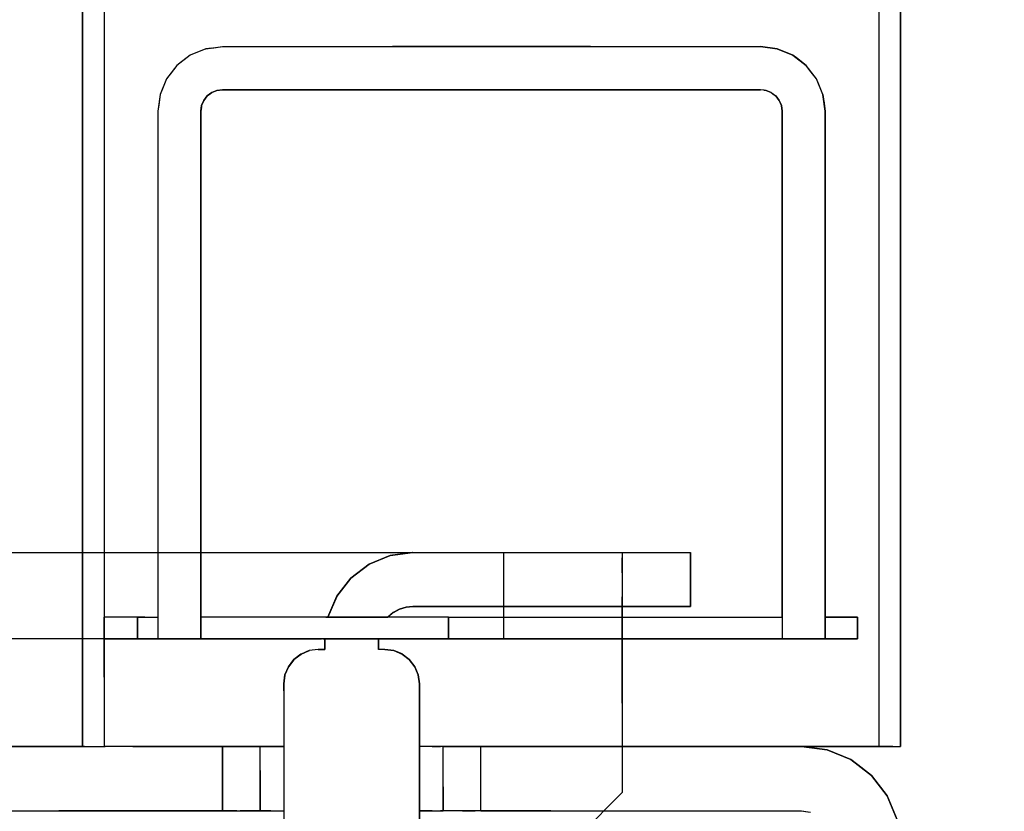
# Model space of a CAD drawing. Extents: x -805 to 3526, y -961 to 1039.
# Tile 308 of 473: x 1259.8991 to 1259.9448, y 31.6318 to 31.6686. Entities that reach past the tile are written whole.
import ezdxf

# ---------------------------------------------------------------- set-up
doc = ezdxf.new("R2010")
doc.units = 0
doc.linetypes.add('AUSGEZOGEN', pattern=[2, 1, 1])
doc.layers.get('0').update_dxf_attribs({"color": 251})
doc.layers.add('TTK-B-Bestand', color=252, linetype='Continuous', lineweight=35)
for name, color, linetype in [('TTK-P-Aufzug', 251, 'Continuous'), ('TTK-P-Bahnsteig', 12, 'Continuous'), ('TTK-P-TEXT', 12, 'AUSGEZOGEN')]:
    doc.layers.add(name, color=color, linetype=linetype)
doc.styles.add('AKG DIN 6776', font='AKG_DIN67.TTF')
doc.dimstyles.new('TTK$6', dxfattribs={"dimtxt": 2.5, "dimasz": 2.5, "dimexe": 3.5, "dimexo": 0.1, "dimgap": 1, "dimtad": 1, "dimzin": 0, "dimtxsty": 'AKG DIN 6776', "dimblk": 'OBLIQUE', "dimcen": -0.09, "dimdle": 3, "dimse1": 1, "dimse2": 1, "dimclrd": 256, "dimclre": 256, "dimclrt": 256, "dimadec": 3, "dimazin": 0, "dimtfac": 1, "dimtofl": 0, "dimtmove": 0, "dimatfit": 3, "dimldrblk": 'OBLIQUE', "dimfxl": 7, "dimfxlon": 1, "dimtolj": 1, "dimtzin": 0, "dimlwd": -1, "dimlwe": -1, "dimarcsym": 0})

# ---------------------------------------------------------------- blocks, each defined once
blk = doc.blocks.new('*D549')
at = {"layer": 'DEFPOINTS', "color": 0}
for p in [(1594.653013, 36.73973), (1594.306234, 36.575236), (8.223304, 0)]:
    blk.add_point(p, dxfattribs=at)
at = {"layer": 'TTK-B-Bestand', "insert": (1594.109263, 36.98348), "char_height": 0.25, "attachment_point": 5, "style": 'AKG DIN 6776'}
blk.add_mtext('\\A1;36,588', dxfattribs=at)
blk = doc.blocks.new('_OBLIQUE')
at = {"color": 0, "linetype": 'ByBlock'}
blk.add_line((-0.5, -0.5), (0.5, 0.5), dxfattribs=at)
blk = doc.blocks.new('*D548')
at = {"layer": 'DEFPOINTS', "color": 0}
for p in [(1585.536598, 36.770612), (1585.045877, 36.613991), (-0.868111, 0.030883)]:
    blk.add_point(p, dxfattribs=at)
at = {"layer": 'TTK-B-Bestand', "insert": (1585.017848, 37.014362), "char_height": 0.25, "attachment_point": 5, "style": 'AKG DIN 6776'}
blk.add_mtext('\\A1;36,621', dxfattribs=at)
blk = doc.blocks.new('*D536')
at = {"layer": 'DEFPOINTS', "color": 0}
for p in [(1593.426387, 36.652234), (1593.909511, 36.652234), (733.065924, 0.107127)]:
    blk.add_point(p, dxfattribs=at)
at = {"layer": 'TTK-P-TEXT', "insert": (1594.453782, 36.895984), "char_height": 0.25, "attachment_point": 5, "style": 'AKG DIN 6776'}
blk.add_mtext('\\A1;36,589', dxfattribs=at)
blk = doc.blocks.new('STS26_1000_2100 - STS26_1000_2100-V1-41')
for p, q in [((1152.623, 4960), (1152.623, 5210)), ((1189.623, 5210), (1189.623, 4960)), ((1190.623, 5210), (1190.623, 4960)), ((1153.623, 5195.6), (1153.623, 4960)), ((1189.623, 5139.99), (1189.623, 4966)), ((1152.623, 5138.753), (1152.623, 4960)), ((1190.623, 4960), (1190.623, 5138.753)), ((1153.623, 5045.435), (1153.623, 4960)), ((1158.346, 4992.398), (1157.623, 4992.098)), ((1157.623, 4992.098), (1158.346, 4992.398)), ((1157.623, 4992.098), (1158.083, 4992.289)), ((1158.083, 4992.289), (1158.346, 4992.398)), ((1159.123, 4992.5), (1158.346, 4992.398)), ((1158.346, 4992.398), (1159.123, 4992.5)), ((1158.346, 4992.398), (1158.84, 4992.463)), ((1158.84, 4992.463), (1159.123, 4992.5)), ((1184.123, 4992.5), (1159.123, 4992.5)), ((1167.016, 4992.5), (1159.123, 4992.5)), ((1184.123, 4992.5), (1159.123, 4992.5)), ((1167.016, 4992.5), (1176.102, 4992.5)), ((1176.102, 4992.5), (1176.23, 4992.5)), ((1184.123, 4992.5), (1176.23, 4992.5)), ((1184.899, 4992.398), (1184.123, 4992.5)), ((1184.617, 4992.435), (1184.123, 4992.5)), ((1184.899, 4992.398), (1184.123, 4992.5)), ((1184.617, 4992.435), (1184.899, 4992.398)), ((1184.899, 4992.398), (1185.623, 4992.098)), ((1184.899, 4992.398), (1185.36, 4992.207)), ((1184.899, 4992.398), (1185.623, 4992.098)), ((1185.36, 4992.207), (1185.623, 4992.098)), ((1157.623, 4992.098), (1157.001, 4991.621)), ((1157.001, 4991.621), (1157.623, 4992.098)), ((1157.001, 4991.621), (1157.397, 4991.925)), ((1157.397, 4991.925), (1157.623, 4992.098)), ((1185.623, 4992.098), (1186.244, 4991.621)), ((1185.623, 4992.098), (1186.018, 4991.795)), ((1185.623, 4992.098), (1186.244, 4991.621)), ((1186.018, 4991.795), (1186.244, 4991.621)), ((1156.525, 4991), (1157.001, 4991.621)), ((1156.525, 4991), (1157.001, 4991.621)), ((1156.525, 4991), (1156.828, 4991.395)), ((1156.828, 4991.395), (1157.001, 4991.621)), ((1186.244, 4991.621), (1186.721, 4991)), ((1186.244, 4991.621), (1186.547, 4991.226)), ((1186.244, 4991.621), (1186.721, 4991)), ((1156.225, 4990.276), (1156.525, 4991)), ((1156.225, 4990.276), (1156.525, 4991)), ((1156.416, 4990.737), (1156.525, 4991)), ((1186.547, 4991.226), (1186.721, 4991)), ((1186.721, 4991), (1187.02, 4990.276)), ((1186.721, 4991), (1186.911, 4990.539)), ((1186.721, 4991), (1187.02, 4990.276)), ((1156.225, 4990.276), (1156.416, 4990.737)), ((1158.623, 4990.366), (1158.416, 4990.207)), ((1158.623, 4990.366), (1158.416, 4990.207)), ((1158.623, 4990.366), (1158.491, 4990.265)), ((1158.623, 4990.366), (1158.864, 4990.466)), ((1158.864, 4990.466), (1158.623, 4990.366)), ((1158.71, 4990.402), (1158.623, 4990.366)), ((1158.864, 4990.466), (1158.71, 4990.402)), ((1158.864, 4990.466), (1159.123, 4990.5)), ((1158.864, 4990.466), (1159.123, 4990.5)), ((1158.958, 4990.478), (1158.864, 4990.466)), ((1158.958, 4990.478), (1159.123, 4990.5)), ((1159.123, 4990.5), (1184.123, 4990.5)), ((1184.123, 4990.5), (1159.123, 4990.5)), ((1159.123, 4990.5), (1167.016, 4990.5)), ((1167.143, 4990.5), (1167.016, 4990.5)), ((1176.23, 4990.5), (1167.143, 4990.5)), ((1184.123, 4990.5), (1176.23, 4990.5)), ((1184.123, 4990.5), (1184.381, 4990.466)), ((1184.381, 4990.466), (1184.123, 4990.5)), ((1184.217, 4990.488), (1184.123, 4990.5)), ((1184.381, 4990.466), (1184.217, 4990.488)), ((1184.381, 4990.466), (1184.623, 4990.366)), ((1184.623, 4990.366), (1184.381, 4990.466)), ((1184.469, 4990.43), (1184.381, 4990.466)), ((1184.623, 4990.366), (1184.469, 4990.43)), ((1184.623, 4990.366), (1184.83, 4990.207)), ((1184.83, 4990.207), (1184.623, 4990.366)), ((1184.698, 4990.308), (1184.623, 4990.366)), ((1186.911, 4990.539), (1187.02, 4990.276)), ((1156.123, 4989.5), (1156.225, 4990.276)), ((1156.225, 4990.276), (1156.123, 4989.5)), ((1156.188, 4989.994), (1156.123, 4989.5)), ((1156.188, 4989.994), (1156.225, 4990.276)), ((1158.257, 4990), (1158.157, 4989.759)), ((1158.257, 4990), (1158.157, 4989.759)), ((1158.257, 4990), (1158.193, 4989.846)), ((1158.257, 4990), (1158.416, 4990.207)), ((1158.416, 4990.207), (1158.257, 4990)), ((1158.314, 4990.075), (1158.257, 4990)), ((1158.416, 4990.207), (1158.314, 4990.075)), ((1158.491, 4990.265), (1158.416, 4990.207)), ((1184.83, 4990.207), (1184.698, 4990.308)), ((1184.83, 4990.207), (1184.989, 4990)), ((1184.989, 4990), (1184.83, 4990.207)), ((1184.887, 4990.132), (1184.83, 4990.207)), ((1184.989, 4990), (1184.887, 4990.132)), ((1184.989, 4990), (1185.089, 4989.759)), ((1185.089, 4989.759), (1184.989, 4990)), ((1185.025, 4989.912), (1184.989, 4990)), ((1185.089, 4989.759), (1185.025, 4989.912)), ((1187.02, 4990.276), (1187.123, 4989.5)), ((1187.02, 4990.276), (1187.085, 4989.782)), ((1187.02, 4990.276), (1187.123, 4989.5)), ((1156.123, 4966), (1156.123, 4989.5)), ((1156.123, 4989.5), (1156.123, 4966)), ((1156.123, 4976.858), (1156.123, 4989.5)), ((1158.123, 4989.5), (1158.157, 4989.759)), ((1158.157, 4989.759), (1158.123, 4989.5)), ((1158.135, 4989.594), (1158.123, 4989.5)), ((1158.123, 4966), (1158.123, 4989.5)), ((1158.123, 4989.5), (1158.123, 4967.362)), ((1158.123, 4989.5), (1158.123, 4966)), ((1158.157, 4989.759), (1158.135, 4989.594)), ((1158.193, 4989.846), (1158.157, 4989.759)), ((1185.123, 4989.5), (1185.089, 4989.759)), ((1185.101, 4989.665), (1185.089, 4989.759)), ((1185.089, 4989.759), (1185.123, 4989.5)), ((1185.101, 4989.665), (1185.123, 4989.5)), ((1185.123, 4966), (1185.123, 4989.5)), ((1185.123, 4989.5), (1185.123, 4966)), ((1185.123, 4989.5), (1185.123, 4980.883)), ((1187.085, 4989.782), (1187.123, 4989.5)), ((1187.123, 4989.5), (1187.123, 4966)), ((1187.123, 4989.5), (1187.123, 4974.411)), ((1187.123, 4989.5), (1187.123, 4966)), ((1185.123, 4980.883), (1185.123, 4966)), ((1156.123, 4976.858), (1156.123, 4966)), ((1187.123, 4974.411), (1187.123, 4966)), ((1175.273, 4969), (1162.373, 4969)), ((1175.273, 4969), (1162.373, 4969)), ((1162.373, 4969), (1162.373, 4966.5)), ((1162.609, 4969), (1162.373, 4969)), ((1162.373, 4966.546), (1162.373, 4969)), ((1162.373, 4969), (1162.373, 4966.5)), ((1175.273, 4969), (1162.609, 4969)), ((1176.326, 4968.862), (1175.273, 4969)), ((1175.292, 4968.997), (1175.273, 4969)), ((1176.326, 4968.862), (1175.273, 4969)), ((1176.326, 4968.862), (1175.273, 4969)), ((1175.273, 4969), (1176.326, 4968.862)), ((1175.273, 4969), (1176.326, 4968.862)), ((1176.326, 4968.862), (1175.273, 4969)), ((1175.292, 4968.997), (1176.326, 4968.862)), ((1177.309, 4968.459), (1176.326, 4968.862)), ((1176.344, 4968.855), (1176.326, 4968.862)), ((1176.326, 4968.862), (1177.309, 4968.459)), ((1177.309, 4968.459), (1176.326, 4968.862)), ((1176.326, 4968.862), (1177.309, 4968.459)), ((1176.326, 4968.862), (1177.309, 4968.459)), ((1176.326, 4968.862), (1177.309, 4968.459)), ((1176.344, 4968.855), (1177.309, 4968.459)), ((1178.155, 4967.816), (1177.309, 4968.459)), ((1177.324, 4968.447), (1177.309, 4968.459)), ((1177.309, 4968.459), (1178.155, 4967.816)), ((1177.324, 4968.447), (1178.155, 4967.816)), ((1178.807, 4966.978), (1178.155, 4967.816)), ((1178.167, 4967.801), (1178.155, 4967.816)), ((1178.155, 4967.816), (1178.807, 4966.978)), ((1178.167, 4967.801), (1178.807, 4966.978)), ((1158.123, 4967.362), (1158.123, 4966)), ((1162.373, 4966.546), (1162.373, 4966.5)), ((1179.222, 4966), (1178.807, 4966.978)), ((1178.815, 4966.96), (1178.807, 4966.978)), ((1178.807, 4966.978), (1179.222, 4966)), ((1178.815, 4966.96), (1179.222, 4966)), ((1175.273, 4966.5), (1162.373, 4966.5)), ((1162.373, 4966.5), (1175.273, 4966.5)), ((1175.036, 4966.5), (1162.373, 4966.5)), ((1175.273, 4966.5), (1175.036, 4966.5)), ((1175.595, 4966.467), (1175.273, 4966.5)), ((1175.59, 4966.468), (1175.273, 4966.5)), ((1175.273, 4966.5), (1175.595, 4966.467)), ((1175.273, 4966.5), (1175.595, 4966.467)), ((1175.273, 4966.5), (1175.595, 4966.467)), ((1175.273, 4966.5), (1175.595, 4966.467)), ((1175.273, 4966.5), (1175.595, 4966.467)), ((1175.595, 4966.467), (1175.59, 4966.468)), ((1175.905, 4966.37), (1175.595, 4966.467)), ((1175.899, 4966.371), (1175.595, 4966.467)), ((1175.595, 4966.467), (1175.905, 4966.37)), ((1175.905, 4966.37), (1175.899, 4966.371)), ((1176.189, 4966.212), (1175.905, 4966.37)), ((1176.183, 4966.215), (1175.905, 4966.37)), ((1175.905, 4966.37), (1176.189, 4966.212)), ((1176.189, 4966.212), (1176.183, 4966.215)), ((1176.43, 4966.004), (1176.189, 4966.212)), ((1176.189, 4966.212), (1176.435, 4966)), ((1176.189, 4966.212), (1176.435, 4966)), ((1154.623, 4966), (1154.623, 4965)), ((1154.623, 4965.889), (1154.623, 4966)), ((1154.623, 4965), (1154.623, 4966)), ((1154.623, 4966), (1156.123, 4966)), ((1156.123, 4966), (1154.623, 4966)), ((1155.955, 4966), (1154.623, 4966)), ((1154.623, 4965.889), (1154.623, 4965)), ((1155.955, 4966), (1156.123, 4966)), ((1156.123, 4966), (1156.123, 4965)), ((1156.123, 4965), (1156.123, 4966)), ((1158.123, 4966), (1158.123, 4965)), ((1173.623, 4966), (1158.123, 4966)), ((1171.895, 4966), (1158.123, 4966)), ((1173.623, 4966), (1158.123, 4966)), ((1158.123, 4966), (1158.123, 4965)), ((1173.623, 4966), (1171.895, 4966)), ((1173.623, 4966), (1176.06, 4966)), ((1173.623, 4966), (1176.435, 4966)), ((1173.623, 4966), (1176.435, 4966)), ((1173.623, 4966), (1173.623, 4965)), ((1173.623, 4965), (1173.623, 4966)), ((1176.06, 4966), (1176.435, 4966)), ((1176.43, 4966.004), (1176.435, 4966)), ((1176.435, 4966), (1179.222, 4966)), ((1179.222, 4966), (1176.435, 4966)), ((1179.321, 4966), (1179.222, 4966)), ((1179.222, 4966), (1185.123, 4966)), ((1179.222, 4966), (1185.123, 4966)), ((1179.321, 4966), (1181.756, 4966)), ((1181.756, 4966), (1185.123, 4966)), ((1185.123, 4966), (1185.123, 4965)), ((1185.123, 4965), (1185.123, 4966)), ((1187.123, 4966), (1187.123, 4965)), ((1187.73, 4966), (1187.123, 4966)), ((1188.073, 4966), (1187.123, 4966)), ((1188.073, 4966), (1187.123, 4966)), ((1187.123, 4966), (1187.123, 4965)), ((1187.73, 4966), (1188.073, 4966)), ((1188.073, 4965), (1188.073, 4966)), ((1188.073, 4966), (1189.623, 4966)), ((1188.073, 4966), (1189.063, 4966)), ((1188.073, 4966), (1189.623, 4966)), ((1188.073, 4966), (1188.073, 4965)), ((1189.063, 4966), (1189.623, 4966)), ((1189.623, 4965), (1189.623, 4966)), ((1189.623, 4965), (1189.623, 4966)), ((1156.123, 4965), (1154.623, 4965)), ((1154.79, 4965), (1154.623, 4965)), ((1154.623, 4965), (1156.123, 4965)), ((1154.79, 4965), (1156.123, 4965)), ((1158.123, 4965), (1156.123, 4965)), ((1156.345, 4965), (1156.123, 4965)), ((1156.123, 4965), (1158.123, 4965)), ((1156.345, 4965), (1158.123, 4965)), ((1158.123, 4965), (1173.623, 4965)), ((1159.85, 4965), (1158.123, 4965)), ((1173.623, 4965), (1158.123, 4965)), ((1159.85, 4965), (1173.623, 4965)), ((1173.623, 4965), (1185.123, 4965)), ((1174.038, 4965), (1173.623, 4965)), ((1173.623, 4965), (1185.123, 4965)), ((1176.437, 4965), (1174.038, 4965)), ((1176.8, 4965), (1176.437, 4965)), ((1176.869, 4965), (1176.8, 4965)), ((1179.371, 4965), (1176.869, 4965)), ((1176.871, 4964.967), (1176.869, 4965)), ((1179.371, 4965), (1176.869, 4965)), ((1176.869, 4965), (1179.371, 4965)), ((1176.869, 4965), (1179.371, 4965)), ((1179.371, 4965), (1176.869, 4965)), ((1176.871, 4964.967), (1176.869, 4965)), ((1176.871, 4964.967), (1176.869, 4965)), ((1176.871, 4964.967), (1176.869, 4965)), ((1176.869, 4965), (1176.871, 4964.967)), ((1176.871, 4964.967), (1176.869, 4965)), ((1179.371, 4965), (1176.869, 4965)), ((1176.871, 4964.967), (1176.869, 4965)), ((1176.872, 4964.933), (1176.871, 4964.967)), ((1176.872, 4964.933), (1176.871, 4964.967)), ((1176.872, 4964.933), (1176.871, 4964.967)), ((1176.872, 4964.933), (1176.871, 4964.967)), ((1176.871, 4964.967), (1176.872, 4964.933)), ((1176.871, 4964.967), (1176.871, 4964.967)), ((1176.872, 4964.934), (1176.871, 4964.967)), ((1176.872, 4964.933), (1176.871, 4964.967)), ((1176.872, 4964.934), (1176.872, 4964.933)), ((1176.872, 4964.933), (1176.873, 4964.9)), ((1176.873, 4964.901), (1176.872, 4964.933)), ((1176.873, 4964.9), (1176.872, 4964.933)), ((1176.873, 4964.901), (1176.873, 4964.9)), ((1176.873, 4964.9), (1176.873, 4964.5)), ((1176.873, 4964.9), (1176.873, 4964.507)), ((1176.873, 4964.5), (1176.873, 4964.9)), ((1179.372, 4964.967), (1179.371, 4965)), ((1179.467, 4965), (1179.371, 4965)), ((1179.372, 4964.967), (1179.371, 4965)), ((1179.372, 4964.967), (1179.371, 4965)), ((1179.372, 4964.967), (1179.371, 4965)), ((1179.371, 4964.999), (1179.371, 4965)), ((1179.372, 4964.967), (1179.371, 4965)), ((1179.372, 4964.967), (1179.371, 4965)), ((1179.373, 4964.9), (1179.371, 4965)), ((1179.373, 4964.9), (1179.371, 4965)), ((1179.371, 4964.999), (1179.372, 4964.967)), ((1179.372, 4964.933), (1179.372, 4964.967)), ((1179.372, 4964.933), (1179.372, 4964.967)), ((1179.372, 4964.933), (1179.372, 4964.967)), ((1179.372, 4964.933), (1179.372, 4964.967)), ((1179.372, 4964.967), (1179.372, 4964.966)), ((1179.372, 4964.967), (1179.372, 4964.933)), ((1179.372, 4964.933), (1179.372, 4964.967)), ((1179.372, 4964.966), (1179.372, 4964.933)), ((1179.372, 4964.933), (1179.372, 4964.933)), ((1179.372, 4964.933), (1179.373, 4964.9)), ((1179.372, 4964.933), (1179.373, 4964.9)), ((1179.372, 4964.933), (1179.373, 4964.9)), ((1179.373, 4964.9), (1179.373, 4964.893)), ((1179.373, 4964.9), (1179.373, 4964.5)), ((1179.373, 4964.5), (1179.373, 4964.9)), ((1179.373, 4964.893), (1179.373, 4964.5)), ((1179.467, 4965), (1179.501, 4965)), ((1179.501, 4965), (1179.517, 4965)), ((1179.543, 4965), (1179.517, 4965)), ((1189.623, 4965), (1179.543, 4965)), ((1187.123, 4965), (1185.123, 4965)), ((1185.123, 4965), (1187.123, 4965)), ((1187.123, 4965), (1188.073, 4965)), ((1188.073, 4965), (1187.123, 4965)), ((1188.073, 4965), (1189.623, 4965)), ((1188.073, 4965), (1189.623, 4965)), ((1189.623, 4963.206), (1189.623, 4965)), ((1175.773, 4964.286), (1175.441, 4964.031)), ((1175.441, 4964.031), (1175.773, 4964.286)), ((1175.441, 4964.031), (1175.773, 4964.286)), ((1175.441, 4964.031), (1175.773, 4964.286)), ((1175.441, 4964.031), (1175.773, 4964.286)), ((1175.773, 4964.286), (1175.441, 4964.031)), ((1175.447, 4964.036), (1175.773, 4964.286)), ((1175.773, 4964.286), (1176.159, 4964.445)), ((1176.159, 4964.445), (1175.773, 4964.286)), ((1175.78, 4964.289), (1175.773, 4964.286)), ((1175.78, 4964.289), (1176.159, 4964.445)), ((1176.159, 4964.445), (1176.573, 4964.5)), ((1176.573, 4964.5), (1176.159, 4964.445)), ((1176.166, 4964.446), (1176.159, 4964.445)), ((1176.166, 4964.446), (1176.573, 4964.5)), ((1176.573, 4964.5), (1176.873, 4964.5)), ((1176.573, 4964.5), (1176.873, 4964.5)), ((1176.578, 4964.5), (1176.573, 4964.5)), ((1176.578, 4964.5), (1176.873, 4964.5)), ((1176.873, 4964.507), (1176.873, 4964.5)), ((1179.673, 4964.5), (1179.373, 4964.5)), ((1179.378, 4964.5), (1179.373, 4964.5)), ((1179.673, 4964.5), (1179.373, 4964.5)), ((1179.378, 4964.5), (1179.673, 4964.5)), ((1179.673, 4964.5), (1180.087, 4964.445)), ((1179.673, 4964.5), (1179.68, 4964.499)), ((1179.673, 4964.5), (1180.087, 4964.445)), ((1179.68, 4964.499), (1180.087, 4964.445)), ((1180.087, 4964.445), (1180.473, 4964.286)), ((1180.473, 4964.286), (1180.087, 4964.445)), ((1180.094, 4964.443), (1180.087, 4964.445)), ((1180.094, 4964.443), (1180.473, 4964.286)), ((1180.804, 4964.031), (1180.473, 4964.286)), ((1180.804, 4964.031), (1180.473, 4964.286)), ((1180.473, 4964.286), (1180.804, 4964.031)), ((1180.473, 4964.286), (1180.804, 4964.031)), ((1180.473, 4964.286), (1180.804, 4964.031)), ((1180.804, 4964.031), (1180.473, 4964.286)), ((1180.479, 4964.281), (1180.473, 4964.286)), ((1180.479, 4964.281), (1180.804, 4964.031)), ((1175.187, 4963.7), (1175.441, 4964.031)), ((1175.187, 4963.7), (1175.441, 4964.031)), ((1175.187, 4963.7), (1175.441, 4964.031)), ((1175.187, 4963.7), (1175.441, 4964.031)), ((1175.187, 4963.7), (1175.441, 4964.031)), ((1175.441, 4964.031), (1175.187, 4963.7)), ((1175.192, 4963.706), (1175.441, 4964.031)), ((1175.447, 4964.036), (1175.441, 4964.031)), ((1181.058, 4963.7), (1180.804, 4964.031)), ((1181.058, 4963.7), (1180.804, 4964.031)), ((1180.804, 4964.031), (1181.058, 4963.7)), ((1180.804, 4964.031), (1181.058, 4963.7)), ((1180.804, 4964.031), (1181.058, 4963.7)), ((1181.058, 4963.7), (1180.804, 4964.031)), ((1180.809, 4964.025), (1180.804, 4964.031)), ((1180.809, 4964.025), (1181.058, 4963.7)), ((1175.187, 4963.7), (1175.027, 4963.314)), ((1175.027, 4963.314), (1175.187, 4963.7)), ((1175.027, 4963.314), (1175.187, 4963.7)), ((1175.027, 4963.314), (1175.187, 4963.7)), ((1175.027, 4963.314), (1175.187, 4963.7)), ((1175.187, 4963.7), (1175.027, 4963.314)), ((1175.03, 4963.321), (1175.187, 4963.7)), ((1175.192, 4963.706), (1175.187, 4963.7)), ((1181.218, 4963.314), (1181.058, 4963.7)), ((1181.218, 4963.314), (1181.058, 4963.7)), ((1181.058, 4963.7), (1181.218, 4963.314)), ((1181.058, 4963.7), (1181.218, 4963.314)), ((1181.058, 4963.7), (1181.218, 4963.314)), ((1181.218, 4963.314), (1181.058, 4963.7)), ((1181.061, 4963.693), (1181.058, 4963.7)), ((1181.061, 4963.693), (1181.218, 4963.314)), ((1174.973, 4962.9), (1175.027, 4963.314)), ((1174.973, 4962.9), (1175.027, 4963.314)), ((1174.973, 4962.9), (1175.027, 4963.314)), ((1175.027, 4963.314), (1174.973, 4962.9)), ((1174.973, 4962.9), (1175.027, 4963.314)), ((1174.973, 4962.9), (1175.027, 4963.314)), ((1174.973, 4962.9), (1174.974, 4962.908)), ((1174.973, 4962.9), (1174.973, 4945.1)), ((1174.973, 4945.1), (1174.973, 4962.9)), ((1174.973, 4945.427), (1174.973, 4962.9)), ((1174.974, 4962.908), (1175.027, 4963.314)), ((1175.03, 4963.321), (1175.027, 4963.314)), ((1181.273, 4962.9), (1181.218, 4963.314)), ((1181.273, 4962.9), (1181.218, 4963.314)), ((1181.273, 4962.9), (1181.218, 4963.314)), ((1181.218, 4963.314), (1181.273, 4962.9)), ((1181.273, 4962.9), (1181.218, 4963.314)), ((1181.273, 4962.9), (1181.218, 4963.314)), ((1181.219, 4963.307), (1181.218, 4963.314)), ((1181.219, 4963.307), (1181.273, 4962.9)), ((1181.273, 4962.9), (1181.273, 4945.1)), ((1181.273, 4962.9), (1181.273, 4945.1)), ((1181.273, 4962.573), (1181.273, 4962.9)), ((1189.623, 4963.206), (1189.623, 4960)), ((1181.273, 4962.573), (1181.273, 4945.1)), ((1152.711, 4960), (1152.623, 4960)), ((1152.711, 4960), (1152.623, 4960)), ((1152.655, 4960), (1152.623, 4960)), ((1152.711, 4960), (1152.655, 4960)), ((1152.971, 4960), (1152.711, 4960)), ((1152.971, 4960), (1152.711, 4960)), ((1152.805, 4960), (1152.711, 4960)), ((1152.971, 4960), (1152.805, 4960)), ((1153.384, 4960), (1152.971, 4960)), ((1153.121, 4960), (1152.971, 4960)), ((1152.971, 4960), (1153.384, 4960)), ((1153.121, 4960), (1153.384, 4960)), ((1153.677, 4960), (1153.384, 4960)), ((1153.384, 4960), (1153.677, 4960)), ((1153.384, 4960), (1153.471, 4960)), ((1153.471, 4960), (1153.623, 4960)), ((1153.623, 4960), (1153.677, 4960)), ((1153.677, 4960), (1153.623, 4960)), ((1153.677, 4960), (1153.837, 4960)), ((1153.837, 4960), (1153.677, 4960)), ((1153.837, 4960), (1154.091, 4960)), ((1154.091, 4960), (1153.837, 4960)), ((1154.091, 4960), (1154.423, 4960)), ((1154.423, 4960), (1154.091, 4960)), ((1154.423, 4960), (1154.809, 4960)), ((1154.809, 4960), (1154.423, 4960)), ((1154.809, 4960), (1155.223, 4960)), ((1155.223, 4960), (1154.809, 4960)), ((1154.923, 4959.384), (1156.032, 4959.843)), ((1156.032, 4959.843), (1154.923, 4959.384)), ((1154.923, 4959.384), (1155.655, 4959.687)), ((1155.223, 4960), (1157.223, 4960)), ((1157.223, 4960), (1155.223, 4960)), ((1155.655, 4959.687), (1156.032, 4959.843)), ((1156.032, 4959.843), (1157.223, 4960)), ((1157.223, 4960), (1156.032, 4959.843)), ((1156.032, 4959.843), (1156.842, 4959.95)), ((1156.842, 4959.95), (1156.843, 4959.95)), ((1156.843, 4959.95), (1157.223, 4960)), ((1173.873, 4960), (1157.223, 4960)), ((1157.223, 4960), (1173.873, 4960)), ((1157.223, 4960), (1166.325, 4960)), ((1166.325, 4960), (1172.424, 4960)), ((1172.123, 4957), (1172.123, 4960)), ((1172.123, 4957), (1172.123, 4960)), ((1172.424, 4960), (1172.944, 4960)), ((1172.944, 4960), (1173.308, 4960)), ((1173.308, 4960), (1173.873, 4960)), ((1173.873, 4960), (1174, 4960)), ((1173.873, 4958.115), (1173.873, 4960)), ((1173.873, 4960), (1174, 4960)), ((1173.873, 4957), (1173.873, 4960)), ((1174.374, 4960), (1174, 4960)), ((1174, 4960), (1174.374, 4960)), ((1174.374, 4960), (1174.973, 4960)), ((1174.374, 4960), (1174.973, 4960)), ((1181.273, 4960), (1181.871, 4960)), ((1181.871, 4960), (1181.273, 4960)), ((1181.871, 4960), (1182.245, 4960)), ((1182.245, 4960), (1181.871, 4960)), ((1182.245, 4960), (1182.373, 4960)), ((1182.373, 4960), (1182.245, 4960)), ((1182.373, 4958.885), (1182.373, 4960)), ((1188.023, 4960), (1182.373, 4960)), ((1182.373, 4960), (1188.023, 4960)), ((1182.937, 4960), (1182.373, 4960)), ((1182.373, 4957), (1182.373, 4960)), ((1183.301, 4960), (1182.937, 4960)), ((1185.855, 4960), (1183.301, 4960)), ((1184.123, 4960), (1184.123, 4957)), ((1184.123, 4957), (1184.123, 4960)), ((1188.023, 4960), (1185.855, 4960)), ((1188.023, 4960), (1188.437, 4960)), ((1188.023, 4960), (1188.437, 4960)), ((1188.286, 4960), (1188.023, 4960)), ((1188.286, 4960), (1188.437, 4960)), ((1188.437, 4960), (1188.823, 4960)), ((1188.437, 4960), (1188.823, 4960)), ((1188.437, 4960), (1189.194, 4960)), ((1188.823, 4960), (1189.154, 4960)), ((1188.823, 4960), (1189.154, 4960)), ((1189.154, 4960), (1189.408, 4960)), ((1189.154, 4960), (1189.408, 4960)), ((1189.194, 4960), (1189.623, 4960)), ((1189.408, 4960), (1189.568, 4960)), ((1189.408, 4960), (1189.568, 4960)), ((1189.623, 4960), (1189.568, 4960)), ((1189.861, 4960), (1189.568, 4960)), ((1189.861, 4960), (1189.568, 4960)), ((1189.623, 4960), (1189.568, 4960)), ((1190.274, 4960), (1189.861, 4960)), ((1190.274, 4960), (1189.861, 4960)), ((1190.534, 4960), (1190.274, 4960)), ((1190.534, 4960), (1190.274, 4960)), ((1190.534, 4960), (1190.623, 4960)), ((1190.623, 4960), (1190.534, 4960)), ((1190.623, 4960), (1194.623, 4960)), ((1193.25, 4960), (1190.623, 4960)), ((1194.623, 4960), (1190.623, 4960)), ((1193.25, 4960), (1193.324, 4960)), ((1193.324, 4960), (1193.532, 4960)), ((1193.532, 4960), (1193.861, 4960)), ((1153.97, 4958.653), (1154.923, 4959.384)), ((1154.923, 4959.384), (1153.97, 4958.653)), ((1154.599, 4959.135), (1154.923, 4959.384)), ((1153.97, 4958.653), (1154.599, 4959.135)), ((1182.373, 4958.885), (1182.373, 4957)), ((1153.239, 4957.7), (1153.97, 4958.653)), ((1153.97, 4958.653), (1153.239, 4957.7)), ((1153.239, 4957.7), (1153.722, 4958.329)), ((1153.722, 4958.329), (1153.97, 4958.653)), ((1173.873, 4958.115), (1173.873, 4957)), ((1152.779, 4956.591), (1153.239, 4957.7)), ((1153.239, 4957.7), (1152.779, 4956.591)), ((1153.083, 4957.323), (1153.239, 4957.7)), ((1152.779, 4956.591), (1153.083, 4957.323)), ((1157.223, 4957), (1156.809, 4956.945)), ((1157.223, 4957), (1156.809, 4956.945)), ((1157.223, 4957), (1156.949, 4956.964)), ((1172.123, 4957), (1157.223, 4957)), ((1168.225, 4957), (1157.223, 4957)), ((1172.123, 4957), (1157.223, 4957)), ((1168.865, 4957), (1168.225, 4957)), ((1168.865, 4957), (1172.787, 4957)), ((1172.123, 4957), (1172.382, 4957)), ((1172.123, 4957), (1172.382, 4957)), ((1172.971, 4957), (1172.382, 4957)), ((1172.971, 4957), (1172.382, 4957)), ((1172.787, 4957), (1172.944, 4957)), ((1172.944, 4957), (1173.308, 4957)), ((1172.971, 4957), (1173.873, 4957)), ((1172.971, 4957), (1173.873, 4957)), ((1173.308, 4957), (1173.873, 4957)), ((1173.873, 4957), (1174, 4957)), ((1174, 4957), (1173.873, 4957)), ((1174.374, 4957), (1174, 4957)), ((1174.374, 4957), (1174, 4957)), ((1174.973, 4957), (1174.374, 4957)), ((1174.374, 4957), (1174.973, 4957)), ((1181.871, 4957), (1181.273, 4957)), ((1181.871, 4957), (1181.273, 4957)), ((1181.871, 4957), (1182.245, 4957)), ((1182.245, 4957), (1181.871, 4957)), ((1182.245, 4957), (1182.373, 4957)), ((1182.373, 4957), (1182.245, 4957)), ((1182.373, 4957), (1183.275, 4957)), ((1182.373, 4957), (1182.937, 4957)), ((1183.275, 4957), (1182.373, 4957)), ((1182.937, 4957), (1183.301, 4957)), ((1183.863, 4957), (1183.275, 4957)), ((1183.863, 4957), (1183.275, 4957)), ((1183.458, 4957), (1183.301, 4957)), ((1183.458, 4957), (1190.192, 4957)), ((1183.863, 4957), (1184.123, 4957)), ((1184.123, 4957), (1183.863, 4957)), ((1194.674, 4957), (1184.123, 4957)), ((1194.674, 4957), (1184.123, 4957)), ((1190.192, 4957), (1190.273, 4957)), ((1190.273, 4957), (1190.484, 4957)), ((1190.484, 4957), (1190.811, 4957)), ((1190.811, 4957), (1191.232, 4957)), ((1191.232, 4957), (1191.718, 4957)), ((1192.235, 4957), (1191.718, 4957)), ((1197.723, 4957), (1192.235, 4957))]:
    blk.add_line(p, q)
blk = doc.blocks.new('Türwinkel 129 tief Meiler unten')
for p, q in [((-257.523, 460), (-257.523, 458.124)), ((-59.523, 460), (-257.523, 460)), ((-257.523, 458.124), (-257.523, 459.523)), ((-246.523, 452), (-246.523, 460)), ((-257.523, 458.124), (-257.523, 455.899)), ((-257.523, 458.124), (-257.523, 455.899)), ((-257.523, 453), (-257.523, 455.899)), ((-257.523, 455.899), (-257.523, 453)), ((-257.523, 449.623), (-257.523, 453)), ((-257.523, 453), (-257.523, 449.623)), ((-246.523, 452), (-257.523, 452)), ((-246.523, 452), (-257.523, 452)), ((-242.338, 452), (-252.824, 452)), ((-246.148, 452), (-246.523, 452)), ((-246.523, 452), (-246.148, 452)), ((-245.049, 452), (-246.148, 452)), ((-245.049, 452), (-246.148, 452)), ((-243.301, 452), (-245.049, 452)), ((-243.301, 452), (-245.049, 452)), ((-241.023, 452), (-243.301, 452)), ((-241.023, 452), (-243.301, 452)), ((-240.373, 452), (-242.338, 452)), ((-238.37, 452), (-241.023, 452)), ((-238.37, 452), (-241.023, 452)), ((-238.833, 452), (-240.373, 452)), ((-238.833, 452), (-127.16, 452)), ((-238.37, 452), (-235.523, 452)), ((-235.523, 452), (-238.37, 452)), ((-235.523, 452), (-204.769, 452)), ((-235.523, 452), (-204.769, 452)), ((-257.523, 446), (-257.523, 449.623)), ((-257.523, 449.623), (-257.523, 446)), ((-257.523, 446), (-257.523, 437.7)), ((-257.523, 446), (-257.523, 437.7)), ((-245.523, 425.7), (-257.523, 437.7)), ((-245.523, 425.7), (-257.523, 437.7))]:
    blk.add_line(p, q)

msp = doc.modelspace()

# ---------------------------------------------------------------- linework, layer by layer
at = {"layer": 'TTK-P-Bahnsteig', "color": 251}
msp.add_circle((473.785115, 39.132246), 1000, dxfattribs=at)

# ---------------------------------------------------------------- block references
at = {"layer": 'TTK-P-Aufzug', "color": 251}
for name, p, xscale, yscale, zscale in [('STS26_1000_2100 - STS26_1000_2100-V1-41', (1261.092639, 26.674829), -0.001, 0.001, 0.001), ('Türwinkel 129 tief Meiler unten', (1259.798323, 31.413829), -0.0005, 0.0005, 0.0005)]:
    msp.add_blockref(name, p, dxfattribs=dict(at, xscale=xscale, yscale=yscale, zscale=zscale))

# ---------------------------------------------------------------- dimensions: what is measured, and where the dimension line sits
at = {"layer": 'TTK-B-Bestand', "color": 251}
for feature_location, offset, origin, text, picture, middle in [((1585.045877, 36.613991), (0.44608, 0.157557), (-0.868111, 0.030883), '36,621', '*D548', (1585.017848, 37.014362)), ((1594.306234, 36.575236), (0.294656, 0.165578), (8.223304, 0), '36,588', '*D549', (1594.109263, 36.98348))]:
    dim = msp.add_ordinate_dim(feature_location=feature_location, offset=offset, dtype=0, origin=origin, text=text, dimstyle='TTK$6', override={"dimscale": 0, "dimdec": 3, "dimtmove": 1, "dimfxlon": 0}, dxfattribs=at)
    dim.commit()
    dim.dimension.update_dxf_attribs({"geometry": picture, "text_midpoint": middle})
at = {"layer": 'TTK-P-TEXT', "color": 251}
dim = msp.add_ordinate_dim(feature_location=(1593.426387, 36.652234), offset=(0.483124, 0), dtype=0, origin=(733.065924, 0.107127), text='36,589', dimstyle='TTK$6', override={"dimscale": 0, "dimfxlon": 0}, dxfattribs=at)
dim.commit()
dim.dimension.update_dxf_attribs({"geometry": '*D536', "text_midpoint": (1594.453782, 36.895984)})

doc.saveas('drawing.dxf')
